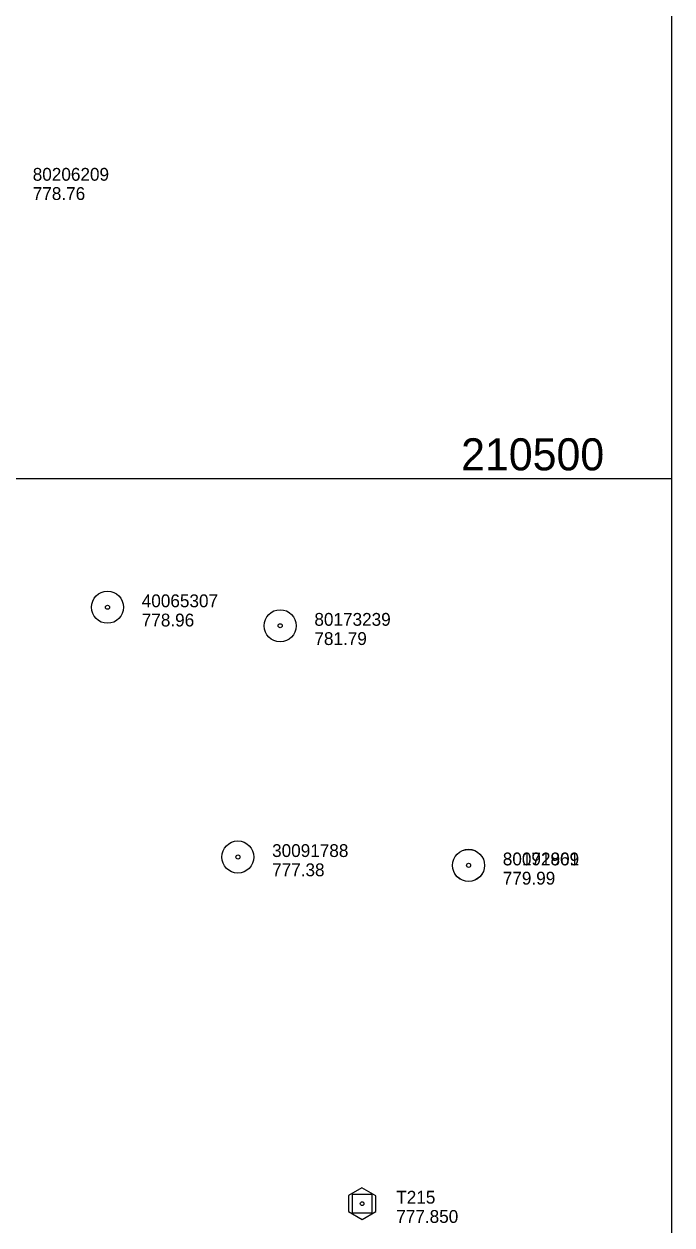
# Model space of a CAD drawing. Extents: x 591954 to 597000, y 198576 to 213500.
# Drawn here: x 594697 to 595000, y 210151 to 210713 of the extents above; entities that cross this region are included whole.
import ezdxf

# ---------------------------------------------------------------- set-up
doc = ezdxf.new("R2010")
doc.units = 0
for name, color, linetype in [('Level 10', 7, 'Continuous'), ('Level 5', 7, 'Continuous'), ('Level 6', 7, 'Continuous')]:
    doc.layers.add(name, color=color, linetype=linetype)

msp = doc.modelspace()

# ---------------------------------------------------------------- linework, layer by layer
at = {"layer": 'Level 10'}
for p, q in [((595000, 210000), (595000, 211500)), ((593000, 210500), (595000, 210500)), ((593000, 210500), (595000, 210500)), ((595000, 209500), (595000, 210500))]:
    msp.add_line(p, q, dxfattribs=at)
at = {"layer": 'Level 5'}
for points in [[(594848.6, 210164.44), (594848.6, 210157.05), (594855.06, 210153.33), (594861.45, 210156.99), (594861.45, 210164.32), (594854.93, 210168.05)], [(594848.6, 210164.44), (594848.6, 210157.05), (594855.06, 210153.33), (594861.45, 210156.99), (594861.45, 210164.32), (594854.93, 210168.05)], [(594850.51, 210156.18), (594850.51, 210165.18), (594859.51, 210165.18), (594859.51, 210156.18)], [(594850.51, 210156.18), (594850.51, 210165.18), (594859.51, 210165.18), (594859.51, 210156.18)]]:
    msp.add_lwpolyline(points, close=True, dxfattribs=at)
msp.add_circle((594855.01, 210160.68), 0.871, dxfattribs=at)
msp.add_circle((594855.01, 210160.68), 0.871, dxfattribs=at)
at = {"layer": 'Level 6'}
for centre, radius in [((594735.94, 210439.7), 7.5), ((594735.94, 210439.7), 7.5), ((594735.94, 210439.7), 0.96), ((594735.94, 210439.7), 0.96), ((594816.71, 210431.04), 7.5), ((594816.71, 210431.04), 7.5), ((594816.71, 210431.04), 0.96), ((594816.71, 210431.04), 0.96), ((594796.92, 210322.85), 7.5), ((594796.92, 210322.85), 7.5), ((594796.92, 210322.85), 0.96), ((594796.92, 210322.85), 0.96), ((594904.85, 210318.95), 7.5), ((594904.85, 210318.95), 7.5), ((594904.85, 210318.94), 7.5), ((594904.85, 210318.94), 7.5), ((594904.85, 210318.95), 0.96), ((594904.85, 210318.95), 0.96), ((594904.85, 210318.94), 0.96), ((594904.85, 210318.94), 0.96)]:
    msp.add_circle(centre, radius, dxfattribs=at)

# ---------------------------------------------------------------- texts
at = {"layer": 'Level 10'}
msp.add_text(' 210500 ', height=15, dxfattribs=at).set_placement((594895.78, 210503.75))
at = {"layer": 'Level 5'}
for s, p in [('T215', (594871.01, 210160.68)), ('T215', (594871.01, 210160.68)), ('777.850', (594871.01, 210151.68)), ('777.850', (594871.01, 210151.68))]:
    msp.add_text(s, height=6, dxfattribs=at).set_placement(p)
at = {"layer": 'Level 6'}
for s, p in [('80206209', (594700.94, 210639.25)), ('778.76', (594700.94, 210630.25)), ('40065307', (594751.94, 210439.71)), ('40065307', (594751.94, 210439.71)), ('778.96', (594751.94, 210430.71)), ('778.96', (594751.94, 210430.71)), ('80173239', (594832.71, 210431.04)), ('80173239', (594832.71, 210431.04)), ('781.79', (594832.71, 210422.04)), ('781.79', (594832.71, 210422.04)), ('30091788', (594812.92, 210322.86)), ('30091788', (594812.92, 210322.86)), ('30091801', (594920.85, 210318.95)), ('30091801', (594920.85, 210318.95)), ('80172969', (594920.85, 210318.94)), ('80172969', (594920.85, 210318.94)), ('777.38', (594812.92, 210313.86)), ('777.38', (594812.92, 210313.86)), ('779.99', (594920.85, 210309.95)), ('779.99', (594920.85, 210309.95)), ('779.99', (594920.85, 210309.94)), ('779.99', (594920.85, 210309.94))]:
    msp.add_text(s, height=6, dxfattribs=at).set_placement(p)

doc.saveas('drawing.dxf')
